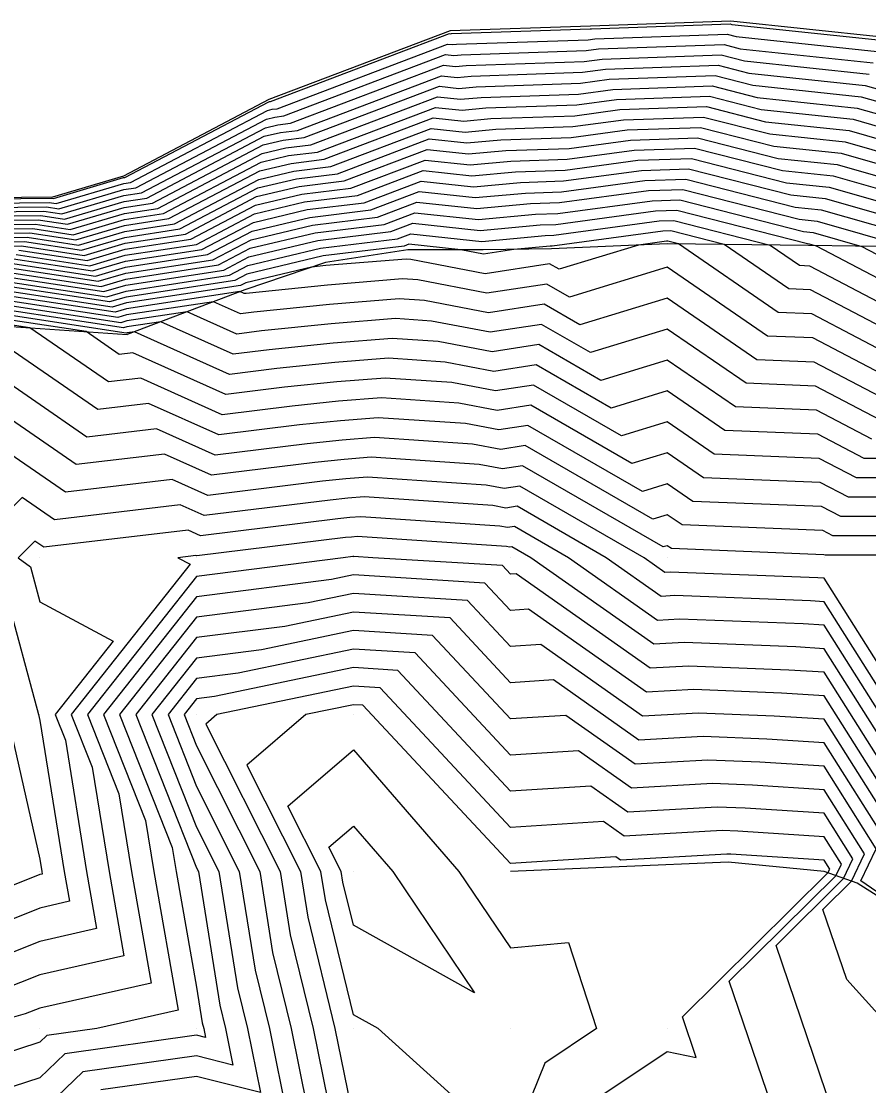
# Model space of a CAD drawing. Extents: x 2188792 to 2191981, y 386090 to 389710.
# Drawn here: x 2191269.1 to 2191323.1, y 389186.7 to 389254.5 of the extents above; entities that cross this region are included whole.
import ezdxf

# ---------------------------------------------------------------- set-up
doc = ezdxf.new("R2010")
doc.units = 0
for name, color, linetype in [('DTM Contours Major', 7, 'Continuous'), ('DTM Contours Minor', 7, 'Continuous'), ('Exist DTM QL2 LIDAR Elevation Point', 7, 'Continuous'), ('PH Exist DTM Breakline', 7, 'Continuous')]:
    doc.layers.add(name, color=color, linetype=linetype)

msp = doc.modelspace()

# ---------------------------------------------------------------- linework, layer by layer
at = {"layer": 'DTM Contours Major'}
for points in [[(2191265.109, 389242.876), (2191270.833, 389242.939), (2191271.277, 389242.871), (2191275.581, 389244.145), (2191276.008, 389244.21), (2191284.755, 389248.807), (2191285.056, 389248.879), (2191285.375, 389248.917), (2191296.231, 389253.032), (2191296.525, 389253.001), (2191296.788, 389253.025), (2191305.189, 389253.314), (2191305.625, 389253.373), (2191314.051, 389253.662), (2191314.623, 389253.516), (2191323.614, 389252.565)], [(2191265.252, 389241.509), (2191269.955, 389241.56), (2191272.171, 389241.222), (2191275.624, 389242.244), (2191277.761, 389242.57), (2191284.406, 389246.062), (2191285.91, 389246.42), (2191287.503, 389246.615), (2191295.58, 389249.676), (2191297.048, 389249.519), (2191298.363, 389249.64), (2191304.583, 389249.854), (2191306.763, 389250.148), (2191313.108, 389250.366), (2191315.964, 389249.636), (2191322.337, 389248.962), (2191325.682, 389248.009)], [(2191265.396, 389240.142), (2191269.077, 389240.182), (2191273.066, 389239.573), (2191275.667, 389240.343), (2191279.514, 389240.931), (2191284.057, 389243.318), (2191286.764, 389243.962), (2191289.632, 389244.313), (2191294.929, 389246.32), (2191297.57, 389246.037), (2191299.937, 389246.255), (2191303.978, 389246.393), (2191307.901, 389246.923), (2191312.164, 389247.07), (2191317.306, 389245.756), (2191321.06, 389245.359), (2191327.081, 389243.643)], [(2191268.198, 389238.804), (2191273.96, 389237.924), (2191275.71, 389238.442), (2191281.267, 389239.291), (2191283.708, 389240.573), (2191287.618, 389241.504), (2191291.76, 389242.01), (2191294.278, 389242.965), (2191298.093, 389242.555), (2191301.512, 389242.869), (2191303.373, 389242.933), (2191309.039, 389243.698), (2191311.221, 389243.773), (2191318.647, 389241.876), (2191319.782, 389241.756), (2191325.572, 389240.106)], [(2191325.28, 389232.791), (2191319.448, 389235.848), (2191317.301, 389235.934), (2191310.941, 389240.308), (2191310.278, 389240.477), (2191310.177, 389240.474), (2191308.397, 389240.233), (2191303.341, 389238.685), (2191302.73, 389239.038), (2191298.623, 389238.406), (2191293.893, 389239.311), (2191293.584, 389239.331), (2191288.463, 389238.92), (2191287.547, 389238.826), (2191283.359, 389237.828), (2191283.02, 389237.651), (2191275.753, 389236.541), (2191274.855, 389236.275), (2191267.32, 389237.426)], [(2191329.591, 389226.641), (2191322.787, 389226.629), (2191319.836, 389228.176), (2191313.898, 389228.415), (2191310.232, 389230.936), (2191306.659, 389229.842), (2191301.871, 389232.601), (2191299.176, 389232.186), (2191296.072, 389232.78), (2191292.471, 389233.02), (2191289.049, 389232.745), (2191285.341, 389232.364), (2191282.332, 389231.993), (2191276.266, 389234.712), (2191275.797, 389234.64), (2191275.749, 389234.626), (2191266.442, 389236.048)], [(2191330.217, 389220.485), (2191320.294, 389220.468), (2191320.223, 389220.505), (2191310.495, 389220.896), (2191310.232, 389221.077), (2191309.976, 389220.998), (2191301.012, 389226.164), (2191299.729, 389225.967), (2191298.251, 389226.25), (2191291.357, 389226.708), (2191289.636, 389226.57), (2191287.77, 389226.378), (2191281.174, 389225.566), (2191278.174, 389226.91), (2191272.551, 389226.244), (2191267.508, 389229.706)], [(2191326.526, 389203.07), (2191320.233, 389213.015), (2191317.979, 389213.158), (2191311.62, 389213.406), (2191309.139, 389213.266), (2191300.594, 389219.286), (2191300.231, 389219.263), (2191299.723, 389219.808), (2191291.468, 389220.315), (2191290.244, 389220.397), (2191290.222, 389220.395), (2191290.199, 389220.393), (2191289.572, 389220.315), (2191280.229, 389219.124), (2191273.269, 389210.315), (2191275.272, 389205.271), (2191276.074, 389200.313), (2191277.324, 389193.217), (2191270.228, 389191.616), (2191269.297, 389191.243), (2191266.003, 389190.313)], [(2191336.153, 389185.742), (2191333.057, 389187.275), (2191329.136, 389190.605), (2191325.248, 389189.499), (2191321.673, 389193.44), (2191320.155, 389197.896), (2191321.978, 389199.699), (2191322.817, 389201.446), (2191320.233, 389205.53), (2191315.669, 389205.819), (2191313.124, 389205.919), (2191307.955, 389205.628), (2191304.571, 389208.012), (2191300.231, 389207.739), (2191294.164, 389214.248), (2191290.23, 389214.49), (2191282.871, 389212.956), (2191280.229, 389212.619), (2191278.408, 389210.315), (2191280.229, 389205.73), (2191282.951, 389200.313), (2191283.956, 389194.04), (2191284.867, 389190.313), (2191286.048, 389184.493)], [(2191289.56, 389199.644), (2191289.453, 389200.313), (2191288.668, 389201.875), (2191290.23, 389203.214), (2191292.745, 389200.313), (2191297.945, 389192.598), (2191290.23, 389196.902), (2191289.56, 389199.644)]]:
    msp.add_lwpolyline(points, dxfattribs=at)
at = {"layer": 'DTM Contours Minor'}
for points in [[(2191265.08, 389243.149), (2191271.009, 389243.214), (2191271.098, 389243.201), (2191275.572, 389244.525), (2191275.658, 389244.538), (2191284.825, 389249.356), (2191284.885, 389249.37), (2191284.949, 389249.378), (2191296.361, 389253.703), (2191296.42, 389253.697), (2191296.473, 389253.702), (2191305.31, 389254.006), (2191305.398, 389254.017), (2191314.24, 389254.322), (2191314.354, 389254.292), (2191323.869, 389253.286)], [(2191265.138, 389242.603), (2191270.657, 389242.663), (2191271.455, 389242.541), (2191275.589, 389243.765), (2191276.359, 389243.882), (2191284.685, 389248.258), (2191285.227, 389248.387), (2191285.801, 389248.457), (2191296.101, 389252.361), (2191296.629, 389252.304), (2191297.103, 389252.348), (2191305.068, 389252.622), (2191305.853, 389252.728), (2191313.862, 389253.003), (2191314.891, 389252.74), (2191323.359, 389251.845)], [(2191265.166, 389242.329), (2191270.482, 389242.387), (2191271.634, 389242.211), (2191275.598, 389243.385), (2191276.71, 389243.554), (2191284.616, 389247.709), (2191285.398, 389247.895), (2191286.226, 389247.997), (2191295.971, 389251.69), (2191296.734, 389251.608), (2191297.418, 389251.671), (2191304.947, 389251.93), (2191306.08, 389252.083), (2191313.674, 389252.344), (2191315.159, 389251.964), (2191323.103, 389251.124)], [(2191265.195, 389242.056), (2191270.306, 389242.112), (2191271.813, 389241.881), (2191275.607, 389243.005), (2191277.06, 389243.226), (2191284.546, 389247.16), (2191285.569, 389247.404), (2191286.652, 389247.536), (2191295.841, 389251.019), (2191296.838, 389250.911), (2191297.733, 389250.994), (2191304.826, 389251.238), (2191306.308, 389251.438), (2191313.485, 389251.685), (2191315.427, 389251.188), (2191322.848, 389250.403), (2191325.123, 389249.755)], [(2191265.224, 389241.782), (2191270.13, 389241.836), (2191271.992, 389241.552), (2191275.615, 389242.624), (2191277.411, 389242.898), (2191284.476, 389246.611), (2191285.739, 389246.912), (2191287.078, 389247.076), (2191295.71, 389250.347), (2191296.943, 389250.215), (2191298.048, 389250.317), (2191304.705, 389250.546), (2191306.535, 389250.793), (2191313.296, 389251.025), (2191315.696, 389250.412), (2191322.592, 389249.683), (2191325.402, 389248.882)], [(2191265.281, 389241.236), (2191269.779, 389241.285), (2191272.35, 389240.892), (2191275.632, 389241.864), (2191278.112, 389242.242), (2191284.336, 389245.513), (2191286.081, 389245.929), (2191287.929, 389246.155), (2191295.45, 389249.005), (2191297.152, 389248.822), (2191298.677, 389248.963), (2191304.462, 389249.162), (2191306.991, 389249.503), (2191312.919, 389249.707), (2191316.232, 389248.86), (2191322.081, 389248.241), (2191325.962, 389247.136)], [(2191265.31, 389240.962), (2191269.604, 389241.009), (2191272.529, 389240.562), (2191275.641, 389241.484), (2191278.463, 389241.914), (2191284.266, 389244.964), (2191286.252, 389245.437), (2191288.355, 389245.694), (2191295.32, 389248.334), (2191297.257, 389248.126), (2191298.992, 389248.286), (2191304.341, 389248.47), (2191307.218, 389248.858), (2191312.73, 389249.048), (2191316.501, 389248.084), (2191321.826, 389247.521), (2191326.242, 389246.263)], [(2191265.338, 389240.689), (2191269.428, 389240.734), (2191272.708, 389240.232), (2191275.65, 389241.104), (2191278.813, 389241.586), (2191284.197, 389244.415), (2191286.422, 389244.946), (2191288.78, 389245.234), (2191295.19, 389247.663), (2191297.361, 389247.43), (2191299.307, 389247.609), (2191304.22, 389247.778), (2191307.446, 389248.213), (2191312.542, 389248.388), (2191316.769, 389247.308), (2191321.571, 389246.8), (2191326.521, 389245.39)], [(2191265.367, 389240.415), (2191269.252, 389240.458), (2191272.887, 389239.903), (2191275.658, 389240.723), (2191279.164, 389241.259), (2191284.127, 389243.867), (2191286.593, 389244.454), (2191289.206, 389244.773), (2191295.059, 389246.992), (2191297.466, 389246.733), (2191299.622, 389246.932), (2191304.099, 389247.086), (2191307.673, 389247.568), (2191312.353, 389247.729), (2191317.037, 389246.532), (2191321.315, 389246.08), (2191326.801, 389244.517)], [(2191268.901, 389239.907), (2191273.245, 389239.243), (2191275.676, 389239.963), (2191279.865, 389240.603), (2191283.987, 389242.769), (2191286.935, 389243.471), (2191290.057, 389243.852), (2191294.799, 389245.649), (2191297.675, 389245.341), (2191300.252, 389245.577), (2191303.857, 389245.701), (2191308.128, 389246.278), (2191311.976, 389246.41), (2191317.574, 389244.98), (2191320.804, 389244.638), (2191327.36, 389242.77)], [(2191268.725, 389239.631), (2191273.423, 389238.913), (2191275.684, 389239.583), (2191280.216, 389240.275), (2191283.917, 389242.22), (2191287.106, 389242.979), (2191290.483, 389243.392), (2191294.669, 389244.978), (2191297.78, 389244.644), (2191300.567, 389244.9), (2191303.736, 389245.009), (2191308.356, 389245.633), (2191311.787, 389245.751), (2191317.842, 389244.204), (2191320.549, 389243.918), (2191327.64, 389241.897)], [(2191268.55, 389239.355), (2191273.602, 389238.584), (2191275.693, 389239.202), (2191280.566, 389239.947), (2191283.848, 389241.671), (2191287.276, 389242.487), (2191290.909, 389242.931), (2191294.539, 389244.307), (2191297.884, 389243.948), (2191300.882, 389244.223), (2191303.615, 389244.317), (2191308.584, 389244.988), (2191311.598, 389245.092), (2191318.111, 389243.428), (2191320.293, 389243.197), (2191327.92, 389241.024)], [(2191268.374, 389239.08), (2191273.781, 389238.254), (2191275.702, 389238.822), (2191280.917, 389239.619), (2191283.778, 389241.122), (2191287.447, 389241.996), (2191291.334, 389242.471), (2191294.408, 389243.636), (2191297.989, 389243.252), (2191301.197, 389243.546), (2191303.494, 389243.625), (2191308.811, 389244.343), (2191311.41, 389244.433), (2191318.379, 389242.652), (2191320.038, 389242.476), (2191328.2, 389240.151)], [(2191268.023, 389238.528), (2191274.139, 389237.594), (2191275.719, 389238.062), (2191281.618, 389238.963), (2191283.638, 389240.024), (2191287.789, 389241.013), (2191292.186, 389241.55), (2191294.148, 389242.294), (2191298.198, 389241.859), (2191301.827, 389242.192), (2191303.251, 389242.241), (2191309.266, 389243.053), (2191311.032, 389243.114), (2191318.915, 389241.1), (2191319.527, 389241.035), (2191322.646, 389240.147), (2191327.275, 389237.72)], [(2191267.847, 389238.253), (2191274.318, 389237.264), (2191275.728, 389237.682), (2191281.969, 389238.635), (2191283.568, 389239.475), (2191287.96, 389240.521), (2191292.611, 389241.089), (2191294.018, 389241.622), (2191298.302, 389241.163), (2191302.142, 389241.515), (2191303.13, 389241.549), (2191309.494, 389242.409), (2191310.844, 389242.455), (2191319.184, 389240.324), (2191319.272, 389240.314), (2191319.72, 389240.187), (2191326.776, 389236.488)], [(2191267.672, 389237.977), (2191274.497, 389236.935), (2191275.736, 389237.301), (2191282.319, 389238.307), (2191283.498, 389238.926), (2191288.13, 389240.029), (2191293.037, 389240.629), (2191293.888, 389240.951), (2191298.407, 389240.466), (2191302.456, 389240.838), (2191303.009, 389240.857), (2191309.722, 389241.764), (2191310.655, 389241.796), (2191316.794, 389240.227), (2191318.662, 389238.942), (2191319.293, 389238.917), (2191326.278, 389235.255)], [(2191325.779, 389234.023), (2191319.371, 389237.382), (2191317.982, 389237.438), (2191313.868, 389240.267), (2191310.466, 389241.136), (2191309.949, 389241.119), (2191302.888, 389240.165), (2191302.771, 389240.161), (2191300.455, 389239.948), (2191298.513, 389239.65), (2191297.084, 389239.923), (2191293.757, 389240.28), (2191293.463, 389240.168), (2191288.301, 389239.538), (2191283.429, 389238.377), (2191282.67, 389237.979), (2191275.745, 389236.921), (2191274.676, 389236.605), (2191267.496, 389237.702)], [(2191324.782, 389231.558), (2191319.526, 389234.314), (2191316.62, 389234.43), (2191310.232, 389238.824), (2191304.005, 389236.916), (2191302.558, 389237.75), (2191298.734, 389237.162), (2191294.329, 389238.005), (2191293.361, 389238.069), (2191288.58, 389237.685), (2191283.397, 389237.153), (2191283.257, 389237.136), (2191282.975, 389237.262), (2191275.762, 389236.161), (2191275.034, 389235.945), (2191267.145, 389237.15)], [(2191324.283, 389230.326), (2191319.603, 389232.779), (2191315.94, 389232.927), (2191310.232, 389236.852), (2191304.668, 389235.148), (2191302.386, 389236.463), (2191298.844, 389235.918), (2191294.765, 389236.698), (2191293.139, 389236.807), (2191288.697, 389236.45), (2191283.883, 389235.956), (2191283.026, 389235.85), (2191281.298, 389236.624), (2191275.771, 389235.781), (2191275.213, 389235.615), (2191266.969, 389236.875)], [(2191323.286, 389227.861), (2191319.758, 389229.711), (2191314.578, 389229.919), (2191310.232, 389232.908), (2191305.995, 389231.61), (2191302.043, 389233.888), (2191299.066, 389233.43), (2191295.636, 389234.086), (2191292.693, 389234.282), (2191288.932, 389233.98), (2191284.855, 389233.561), (2191282.563, 389233.279), (2191277.943, 389235.349), (2191275.788, 389235.02), (2191275.57, 389234.956), (2191266.618, 389236.323)], [(2191323.785, 389229.094), (2191319.681, 389231.245), (2191315.259, 389231.423), (2191310.232, 389234.88), (2191305.332, 389233.379), (2191302.214, 389235.176), (2191298.955, 389234.674), (2191295.2, 389235.392), (2191292.916, 389235.544), (2191288.815, 389235.215), (2191284.369, 389234.759), (2191282.794, 389234.564), (2191279.62, 389235.987), (2191275.779, 389235.4), (2191275.391, 389235.286), (2191266.793, 389236.599)], [(2191329.841, 389224.179), (2191321.79, 389224.165), (2191319.991, 389225.108), (2191312.537, 389225.407), (2191310.232, 389226.992), (2191307.985, 389226.304), (2191301.527, 389230.026), (2191299.397, 389229.699), (2191296.944, 389230.168), (2191292.025, 389230.495), (2191289.284, 389230.275), (2191286.312, 389229.97), (2191281.869, 389229.422), (2191276.665, 389231.754), (2191274.615, 389231.511), (2191269.588, 389234.962), (2191266.091, 389235.497)], [(2191329.716, 389225.41), (2191322.289, 389225.397), (2191319.913, 389226.642), (2191313.217, 389226.911), (2191310.232, 389228.964), (2191307.322, 389228.073), (2191301.699, 389231.314), (2191299.287, 389230.943), (2191296.508, 389231.474), (2191292.248, 389231.757), (2191289.167, 389231.51), (2191285.826, 389231.167), (2191282.1, 389230.708), (2191276.162, 389233.369), (2191275.302, 389233.267), (2191273.195, 389234.714), (2191266.266, 389235.772)], [(2191329.966, 389222.948), (2191321.292, 389222.932), (2191320.068, 389223.574), (2191311.856, 389223.904), (2191310.232, 389225.02), (2191308.649, 389224.536), (2191301.355, 389228.739), (2191299.508, 389228.455), (2191297.379, 389228.862), (2191291.803, 389229.233), (2191289.401, 389229.04), (2191286.798, 389228.773), (2191281.637, 389228.137), (2191277.168, 389230.139), (2191273.927, 389229.755), (2191265.981, 389235.211)], [(2191330.091, 389221.716), (2191320.793, 389221.7), (2191320.146, 389222.039), (2191311.175, 389222.4), (2191310.232, 389223.048), (2191309.312, 389222.767), (2191301.183, 389227.452), (2191299.618, 389227.211), (2191297.815, 389227.556), (2191291.58, 389227.971), (2191289.519, 389227.805), (2191287.284, 389227.576), (2191281.406, 389226.851), (2191277.671, 389228.525), (2191273.239, 389228), (2191266.702, 389232.488)], [(2191329.492, 389204.369), (2191320.233, 389219.003), (2191319.828, 389219.029), (2191310.417, 389219.396), (2191310.087, 389219.377), (2191308.755, 389220.315), (2191300.84, 389224.877), (2191299.839, 389224.723), (2191298.687, 389224.944), (2191291.135, 389225.446), (2191289.753, 389225.335), (2191288.255, 389225.181), (2191280.943, 389224.28), (2191278.678, 389225.295), (2191271.863, 389224.488), (2191268.313, 389226.925)], [(2191328.751, 389204.044), (2191320.233, 389217.506), (2191319.366, 389217.561), (2191310.717, 389217.898), (2191309.85, 389217.85), (2191306.349, 389220.315), (2191300.668, 389223.59), (2191299.95, 389223.479), (2191299.122, 389223.637), (2191290.912, 389224.184), (2191289.871, 389224.1), (2191288.741, 389223.984), (2191280.711, 389222.994), (2191279.181, 389223.68), (2191271.175, 389222.732), (2191269.119, 389224.144), (2191265.198, 389220.315)], [(2191328.009, 389203.719), (2191320.233, 389216.009), (2191318.903, 389216.093), (2191311.018, 389216.401), (2191309.613, 389216.322), (2191303.944, 389220.315), (2191300.496, 389222.302), (2191300.06, 389222.235), (2191299.558, 389222.331), (2191290.69, 389222.921), (2191289.988, 389222.865), (2191289.227, 389222.787), (2191280.48, 389221.709), (2191279.684, 389222.066), (2191270.487, 389220.976), (2191269.925, 389221.363), (2191268.852, 389220.315), (2191269.634, 389219.721), (2191270.228, 389217.494), (2191274.92, 389215.006), (2191271.213, 389210.315), (2191271.862, 389208.681), (2191273.216, 389200.313), (2191273.855, 389196.687), (2191270.228, 389195.869), (2191266.26, 389194.28)], [(2191327.267, 389203.395), (2191320.233, 389214.512), (2191318.441, 389214.626), (2191311.319, 389214.904), (2191309.376, 389214.794), (2191301.538, 389220.315), (2191300.324, 389221.015), (2191300.171, 389220.991), (2191299.994, 389221.025), (2191290.467, 389221.659), (2191290.105, 389221.63), (2191289.713, 389221.59), (2191280.248, 389220.423), (2191280.187, 389220.451), (2191279.042, 389220.315), (2191279.818, 389219.904), (2191272.241, 389210.315), (2191273.567, 389206.976), (2191274.645, 389200.313), (2191275.589, 389194.952), (2191270.228, 389193.742), (2191267.779, 389192.762)], [(2191325.784, 389202.745), (2191320.233, 389211.518), (2191317.517, 389211.69), (2191311.92, 389211.909), (2191308.903, 389211.739), (2191301.389, 389217.031), (2191300.231, 389216.959), (2191298.611, 389218.696), (2191290.23, 389219.211), (2191288.835, 389218.92), (2191280.229, 389217.823), (2191274.297, 389210.315), (2191276.977, 389203.565), (2191277.503, 389200.313), (2191279.059, 389191.483), (2191273.874, 389190.313), (2191270.674, 389189.867), (2191270.228, 389189.44), (2191263.349, 389187.191)], [(2191268.055, 389218.142), (2191270.144, 389210.315), (2191270.228, 389209.944), (2191271.787, 389200.313), (2191272.12, 389198.422), (2191270.228, 389197.995), (2191264.742, 389195.799)], [(2191325.042, 389202.42), (2191320.233, 389210.021), (2191317.055, 389210.223), (2191312.221, 389210.411), (2191308.666, 389210.211), (2191302.185, 389214.776), (2191300.231, 389214.654), (2191297.499, 389217.584), (2191290.23, 389218.031), (2191287.344, 389217.429), (2191280.229, 389216.522), (2191275.324, 389210.315), (2191278.682, 389201.86), (2191278.933, 389200.313), (2191280.229, 389192.954), (2191280.594, 389190.677), (2191280.683, 389190.313), (2191280.799, 389189.743), (2191280.229, 389189.885), (2191271.826, 389188.714), (2191270.228, 389187.186), (2191265.048, 389185.492)], [(2191324.301, 389202.095), (2191320.233, 389208.524), (2191316.593, 389208.755), (2191312.522, 389208.914), (2191308.429, 389208.683), (2191302.98, 389212.522), (2191300.231, 389212.349), (2191296.387, 389216.472), (2191290.23, 389216.851), (2191285.853, 389215.938), (2191280.229, 389215.221), (2191276.352, 389210.315), (2191280.229, 389200.554), (2191280.35, 389200.313), (2191281.715, 389191.798), (2191282.077, 389190.313), (2191282.549, 389187.993), (2191280.229, 389188.572), (2191272.979, 389187.562), (2191270.228, 389184.932)], [(2191327.606, 389196.263), (2191322.572, 389199.717), (2191323.559, 389201.77), (2191320.233, 389207.027), (2191316.131, 389207.287), (2191312.823, 389207.416), (2191308.192, 389207.155), (2191303.775, 389210.267), (2191300.231, 389210.044), (2191295.275, 389215.36), (2191290.23, 389215.67), (2191284.362, 389214.447), (2191280.229, 389213.92), (2191277.38, 389210.315), (2191280.229, 389203.142), (2191281.65, 389200.313), (2191282.835, 389192.919), (2191283.472, 389190.313), (2191284.299, 389186.243), (2191280.229, 389187.259), (2191274.131, 389186.41)], [(2191320.756, 389185.086), (2191317.17, 389195.615), (2191321.477, 389199.875), (2191322.076, 389201.121), (2191320.233, 389204.033), (2191315.206, 389204.352), (2191313.424, 389204.421), (2191307.719, 389204.1), (2191305.366, 389205.757), (2191300.231, 389205.435), (2191293.052, 389213.136), (2191290.23, 389213.31), (2191281.379, 389211.465), (2191280.229, 389211.318), (2191279.436, 389210.315), (2191280.229, 389208.318), (2191284.251, 389200.313), (2191285.077, 389195.161), (2191286.261, 389190.313), (2191287.798, 389182.743)], [(2191321.334, 389200.796), (2191320.233, 389202.537), (2191314.744, 389202.884), (2191313.725, 389202.924), (2191307.482, 389202.572), (2191306.162, 389203.502), (2191300.231, 389203.13), (2191291.94, 389212.024), (2191290.23, 389212.129), (2191281.523, 389210.315), (2191280.826, 389209.717), (2191285.552, 389200.313), (2191286.198, 389196.281), (2191287.656, 389190.313), (2191289.548, 389180.993)], [(2191320.592, 389200.471), (2191320.233, 389201.04), (2191314.282, 389201.416), (2191314.026, 389201.426), (2191307.245, 389201.045), (2191306.957, 389201.247), (2191300.231, 389200.825), (2191290.828, 389210.912), (2191290.23, 389210.949), (2191287.186, 389210.315), (2191283.44, 389207.103), (2191286.852, 389200.313), (2191287.319, 389197.402), (2191289.05, 389190.313), (2191290.23, 389184.504)], [(2191268.144, 389210.315), (2191270.228, 389201.113), (2191270.357, 389200.313), (2191270.385, 389200.157), (2191270.228, 389200.121), (2191263.224, 389197.317)], [(2191288.44, 389198.523), (2191288.153, 389200.313), (2191286.054, 389204.489), (2191290.23, 389208.069), (2191296.956, 389200.313), (2191300.231, 389195.454), (2191303.934, 389195.806), (2191305.724, 389190.313), (2191302.433, 389188.11), (2191300.231, 389182.688), (2191291.806, 389190.313), (2191290.23, 389191.192), (2191288.44, 389198.523)], [(2191317.788, 389182.756), (2191314.185, 389193.334), (2191320.976, 389200.052), (2191321.334, 389200.796)], [(2191305.11, 389185.434), (2191310.232, 389188.863), (2191312.083, 389188.461), (2191311.2, 389191.053), (2191320.476, 389200.228), (2191320.592, 389200.471)]]:
    msp.add_lwpolyline(points, dxfattribs=at)
at = {"layer": 'Exist DTM QL2 LIDAR Elevation Point'}
for p, q in [((2191270.228, 389220.315), (2191270.228, 389220.315)), ((2191280.229, 389220.315), (2191280.229, 389220.315)), ((2191290.23, 389220.315), (2191290.23, 389220.315)), ((2191300.231, 389220.315), (2191300.231, 389220.315)), ((2191310.232, 389220.315), (2191310.232, 389220.315)), ((2191320.233, 389220.315), (2191320.233, 389220.315)), ((2191270.228, 389210.315), (2191270.228, 389210.315)), ((2191280.229, 389210.315), (2191280.229, 389210.315)), ((2191290.23, 389210.315), (2191290.23, 389210.315)), ((2191270.228, 389200.313), (2191270.228, 389200.313)), ((2191280.229, 389200.313), (2191280.229, 389200.313)), ((2191290.23, 389200.313), (2191290.23, 389200.313)), ((2191270.228, 389190.313), (2191270.228, 389190.313)), ((2191280.229, 389190.313), (2191280.229, 389190.313)), ((2191290.23, 389190.313), (2191290.23, 389190.313)), ((2191300.231, 389190.313), (2191300.231, 389190.313)), ((2191310.232, 389190.313), (2191310.232, 389190.313))]:
    msp.add_line(p, q, dxfattribs=at)
at = {"layer": 'PH Exist DTM Breakline'}
for points in [[(2191424.971, 389201.112), (2191418.34, 389209.982), (2191413.156, 389220.175), (2191405.637, 389225.028), (2191398.117, 389229.881), (2191391.014, 389233.014), (2191383.911, 389236.147), (2191376.808, 389239.279), (2191369.104, 389242.417), (2191357.952, 389248.519), (2191350.488, 389249.935), (2191343.023, 389251.351), (2191333.58, 389252.446), (2191323.934, 389253.467), (2191314.287, 389254.487), (2191305.34, 389254.179), (2191296.394, 389253.872), (2191284.843, 389249.494), (2191275.57, 389244.621), (2191271.053, 389243.283), (2191265.073, 389243.218)], [(2191209.693, 389243.984), (2191217.038, 389242.609), (2191224.732, 389240.976), (2191232.426, 389239.344), (2191240.12, 389237.712), (2191247.814, 389236.08), (2191260.273, 389234.604), (2191265.912, 389235.216), (2191275.799, 389234.534)], [(2191364.134, 389238.982), (2191356.535, 389239.687), (2191347.275, 389239.994), (2191337.75, 389240.032), (2191328.226, 389240.07), (2191319.229, 389240.194), (2191310.232, 389240.317), (2191302.856, 389239.98), (2191298.489, 389239.923), (2191293.688, 389239.924), (2191288.443, 389239.13), (2191283.303, 389237.387), (2191275.799, 389234.534)], [(2191346.049, 389180.312), (2191345.3, 389182.826), (2191343.447, 389186.228), (2191339.511, 389188.821), (2191334.853, 389191.707), (2191328.599, 389195.638), (2191322.345, 389199.57), (2191320.233, 389200.313), (2191314.127, 389200.923), (2191307.179, 389200.618), (2191300.231, 389200.313)]]:
    msp.add_lwpolyline(points, dxfattribs=at)

doc.saveas('drawing.dxf')
